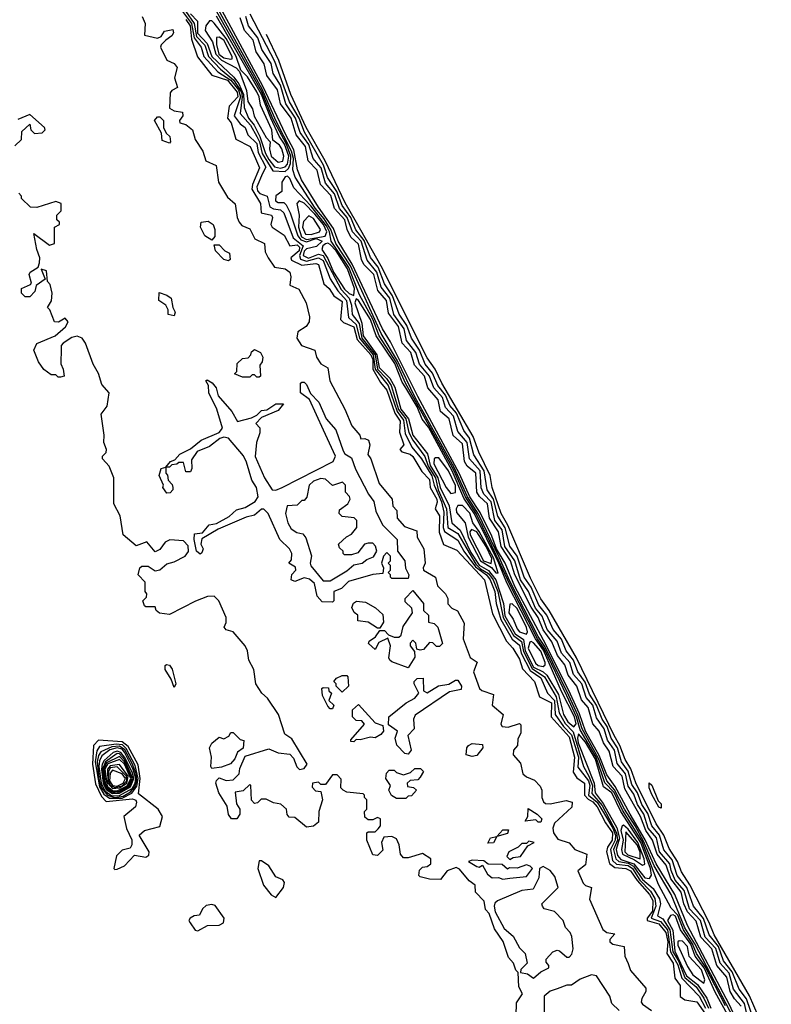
# Model space of a CAD drawing. Extents: x 2889633 to 3052318, y 540750 to 918690.
# Tile 600 of 656: x 2991702 to 2994880, y 829521 to 833681. Entities that reach past the tile are written whole.
import ezdxf

# ---------------------------------------------------------------- set-up
doc = ezdxf.new("R2010")
doc.units = 0

msp = doc.modelspace()

# ---------------------------------------------------------------- linework, layer by layer
at = {"layer": '0CON02XD'}
for points in [[(2992220, 833695), (2992232.5, 833665), (2992230, 833615), (2992285, 833602.5), (2992300, 833610), (2992315, 833632.5), (2992350, 833640), (2992352.5, 833625), (2992345, 833612.5), (2992320, 833595), (2992300, 833575), (2992297.5, 833565), (2992325, 833510), (2992356.1, 833496.1), (2992368.8, 833478.8), (2992357.5, 833435), (2992370, 833395), (2992345, 833382.5), (2992338.3, 833371.7), (2992335, 833307.5), (2992355, 833296.2), (2992390, 833290), (2992392.5, 833275), (2992377.5, 833255), (2992380, 833245), (2992405, 833237.5), (2992432.5, 833215), (2992443.8, 833175), (2992476.2, 833125), (2992490, 833085), (2992532.5, 833065), (2992542.5, 832995), (2992580.7, 832930.7), (2992613.6, 832903.6), (2992621.2, 832845), (2992630, 832825), (2992640.8, 832810.8), (2992675, 832797.5), (2992696.7, 832755), (2992737.5, 832735), (2992740.7, 832700.7), (2992752.5, 832675), (2992780, 832635), (2992825, 832628), (2992843.8, 832615), (2992848.8, 832595), (2992845, 832560), (2992883, 832543), (2992913.3, 832485), (2992927.5, 832425), (2992926.7, 832405), (2992913.3, 832385), (2992877.7, 832362.3), (2992873.8, 832335), (2992893.9, 832303.9), (2992950, 832285), (2992956.7, 832255), (2992975, 832227.5), (2993005, 832210), (2993013.3, 832155), (2993076.7, 832035), (2993106.2, 831965), (2993140, 831925), (2993145, 831910), (2993161.7, 831911.7), (2993177.5, 831905), (2993183.3, 831885), (2993173.8, 831843.8), (2993186.2, 831825), (2993221.7, 831721.7), (2993277.5, 831655), (2993280, 831625), (2993297, 831607), (2993297.5, 831575), (2993329.5, 831539.5), (2993381.7, 831521.7), (2993382.5, 831495), (2993410.8, 831445), (2993416.7, 831385), (2993407.5, 831365), (2993410, 831355), (2993460, 831325), (2993469.3, 831289.3), (2993502.5, 831255), (2993512.5, 831235), (2993513, 831213), (2993530, 831195), (2993553, 831183), (2993581.7, 831131.7), (2993577.5, 831065), (2993606.4, 830986.4), (2993637, 830967), (2993621.2, 830925), (2993646.7, 830855), (2993656.1, 830846.1), (2993705, 830830), (2993700, 830785), (2993746.7, 830745), (2993736.7, 830705), (2993742.5, 830695), (2993767.7, 830692.3), (2993815, 830707.5), (2993821.7, 830701.7), (2993821.7, 830668.3), (2993808.3, 830641.7), (2993806.7, 830615), (2993790, 830595), (2993788.8, 830575), (2993819.5, 830539.5), (2993830, 830495), (2993845, 830482), (2993878.3, 830468.3), (2993903, 830443), (2993910, 830425), (2993910, 830395), (2993916.4, 830376.4), (2993925, 830370), (2993945, 830368), (2994012.5, 830382.5), (2994037.5, 830375), (2994036.4, 830353.6), (2993963.6, 830286.4), (2993956.5, 830265), (2993959.5, 830245), (2993978, 830218), (2994025, 830202.5), (2994050, 830175), (2994100, 830155), (2994095, 830110), (2994062.5, 830085), (2994085, 830032.5), (2994095, 830022.5), (2994120, 830015), (2994111.4, 829965), (2994167.6, 829837.6), (2994185, 829823.8), (2994218.3, 829818.3), (2994197.5, 829795), (2994197.5, 829785), (2994210, 829775), (2994257.5, 829765), (2994260, 829725), (2994275, 829693.3), (2994284.3, 829664.3), (2994349.5, 829589.5), (2994350, 829575), (2994332, 829545), (2994330.3, 829530.3), (2994335, 829521.2), (2994373.3, 829495)], [(2992390, 833715), (2992428.8, 833665), (2992440, 833605), (2992468.9, 833565), (2992480.6, 833525), (2992540.3, 833460.3), (2992595.4, 833425.4), (2992626.8, 833385), (2992635.2, 833355), (2992609.2, 833275), (2992635, 833241.2), (2992656, 833225), (2992666.2, 833195), (2992705, 833158), (2992710.6, 833120.6), (2992742.7, 833057.3), (2992729.1, 833030.9), (2992704.5, 832975), (2992707.5, 832957.5), (2992716.9, 832946.9), (2992748.8, 832935), (2992760, 832890), (2992775, 832881.4), (2992805, 832877.1), (2992819.4, 832865), (2992858.9, 832758.9), (2992900.5, 832725), (2992885.4, 832685), (2992889.3, 832669.3), (2992915, 832661.1), (2992965, 832674.5), (2992985, 832662.9), (2993015.5, 832585.5), (2993046.7, 832535), (2993084.5, 832495), (2993092.3, 832422.3), (2993125, 832393.3), (2993138.9, 832335), (2993196.8, 832265), (2993205.7, 832205), (2993260, 832135), (2993297.9, 832025), (2993325, 831989.2), (2993332.5, 831932.5), (2993360, 831875), (2993401.1, 831825), (2993445, 831753.1), (2993454, 831714), (2993486.2, 831643.8), (2993495, 831600), (2993492.9, 831535), (2993497.9, 831517.9), (2993555, 831482), (2993580, 831435), (2993629.2, 831369.2), (2993675.5, 831335), (2993690.9, 831315), (2993710.5, 831265), (2993716.4, 831215), (2993736.8, 831146.8), (2993784, 831064), (2993815, 831038), (2993822.7, 831005), (2993861, 830931), (2993905, 830900.8), (2993934.2, 830835), (2993963.8, 830805), (2993966.5, 830745), (2994001.2, 830695), (2994035, 830660), (2994065.3, 830565), (2994062.5, 830522.5), (2994107.5, 830465), (2994112.5, 830445), (2994107.3, 830405), (2994143.3, 830375), (2994174.2, 830325), (2994209.7, 830265), (2994220.7, 830235), (2994220.3, 830215), (2994200.4, 830175), (2994208.5, 830128.5), (2994225, 830113.1), (2994275, 830106.9), (2994292.7, 830095), (2994324.7, 830045), (2994368.8, 829998.8), (2994387.8, 829967.8), (2994392.1, 829935), (2994372.2, 829885), (2994411.1, 829871.1), (2994440.8, 829835), (2994453.3, 829743.3), (2994485, 829687.1), (2994501.7, 829631.7), (2994575, 829555.6), (2994601.1, 829505)], [(2992405, 833682.3), (2992422.9, 833655), (2992428.7, 833598.7), (2992453.6, 833523.6), (2992515, 833446.2), (2992580.5, 833425), (2992621.8, 833375), (2992624.5, 833355), (2992588, 833315), (2992581.4, 833265), (2992596, 833245), (2992616.7, 833176.7), (2992676.7, 833145), (2992698.8, 833095), (2992715.7, 833055), (2992686.7, 832985), (2992684.4, 832965), (2992720, 832905), (2992723.3, 832865), (2992766.7, 832855), (2992771.2, 832845), (2992764.2, 832815), (2992769.2, 832805), (2992820.9, 832770.9), (2992845, 832726), (2992875, 832729.1), (2992885, 832720), (2992883.3, 832705), (2992848.6, 832675), (2992851.4, 832665), (2992895, 832644.3), (2992955, 832651.2), (2992965, 832646.7), (2992988.8, 832565), (2993011.2, 832545), (2993030, 832515), (2993065, 832490), (2993058.8, 832415), (2993071.7, 832401.7), (2993115, 832382.9), (2993129.7, 832329.7), (2993187.2, 832265), (2993194.7, 832245), (2993194.8, 832204.8), (2993227.6, 832147.6), (2993255, 832115.8), (2993288.1, 832018.1), (2993310.6, 831985), (2993307.9, 831937.9), (2993326, 831885), (2993310, 831865), (2993317.5, 831855), (2993353.3, 831845), (2993364, 831835), (2993402.7, 831772.7), (2993435, 831738.8), (2993437.8, 831705), (2993465.5, 831655), (2993467.8, 831642.2), (2993458.8, 831615), (2993476.7, 831585), (2993476.4, 831516.4), (2993494.1, 831464.1), (2993550.3, 831440.3), (2993667.5, 831315), (2993701.2, 831171.2), (2993760, 831055), (2993786.7, 831025), (2993815, 830978.8), (2993827.7, 830937.7), (2993878.8, 830885), (2993899.5, 830819.5), (2993951.1, 830795), (2993949.4, 830735), (2994025, 830650.8), (2994048.5, 830565), (2994042, 830502), (2994058.3, 830478.3), (2994090, 830455), (2994089.6, 830405), (2994105, 830387.3), (2994125, 830377.1), (2994144.4, 830355), (2994178.3, 830288.3), (2994208.1, 830245), (2994207.5, 830215), (2994187.3, 830185), (2994183.5, 830165), (2994195.4, 830115.4), (2994218.3, 830098.3), (2994265, 830095.4), (2994285, 830085.4), (2994313.4, 830043.4), (2994365, 829985.5), (2994379.3, 829959.3), (2994378, 829915), (2994354.8, 829885.2), (2994355.4, 829875.4), (2994405, 829861.2), (2994434.6, 829825), (2994442.2, 829785), (2994438.6, 829735), (2994465.5, 829695), (2994472, 829632), (2994495, 829600), (2994494.1, 829554.1), (2994515, 829540), (2994565, 829531.2), (2994618.5, 829455)], [(2992405.3, 833715), (2992439.4, 833665), (2992449.6, 833609.6), (2992485, 833572.9), (2992500.9, 833525), (2992551.4, 833471.4), (2992606.3, 833426.3), (2992639.5, 833375), (2992642.9, 833355), (2992634.4, 833285), (2992678.2, 833235), (2992705, 833186.9), (2992716.4, 833165), (2992727.5, 833115), (2992772.7, 833042.7), (2992825, 833040)], [(2992425, 833705.7), (2992454.3, 833675), (2992454.1, 833624.1), (2992495, 833580.5), (2992515.3, 833525), (2992607.6, 833437.6), (2992629.4, 833409.4), (2992649.2, 833365), (2992650.7, 833310.7), (2992670, 833265), (2992693.3, 833235), (2992717.7, 833187.7), (2992740.9, 833115), (2992755, 833090.8), (2992780, 833060), (2992805, 833054.1)], [(2992825, 833040), (2992838.3, 833051.7), (2992847.2, 833072.8), (2992848.9, 833105), (2992828.3, 833158.3), (2992772.7, 833262.7), (2992726.3, 833376.3), (2992535, 833716.4)], [(2992805, 833054.1), (2992825, 833058.9), (2992835, 833070), (2992839.5, 833105), (2992821.3, 833155), (2992798.9, 833188.9), (2992764.3, 833264.3), (2992725.1, 833365.1), (2992535, 833695.6)], [(2994738.6, 829428.6), (2994556.5, 829776.5), (2994515, 829844.4), (2994456.2, 829985), (2994385, 830105.6), (2994340.3, 830210.3), (2994304.9, 830274.9), (2994258.6, 830345), (2994217.1, 830427.1), (2994184.7, 830465), (2994149.5, 830559.5), (2994080, 830685), (2994061.9, 830741.9), (2994023.5, 830825), (2993922.2, 831032.2), (2993895, 831074.6), (2993775, 831308.8), (2993730.1, 831410.1), (2993642, 831592), (2993595, 831665.5), (2993538.8, 831788.8), (2993374.8, 832085), (2993300.1, 832240.1), (2993230.7, 832355), (2993100.4, 832640.4), (2993038.7, 832735), (2993018.2, 832795), (2992989.2, 832839.2), (2992952.2, 832885), (2992867.5, 833015), (2992857.1, 833047.1), (2992860, 833095), (2992852.1, 833125), (2992785, 833254.5), (2992727.7, 833387.7), (2992542.9, 833722.9)], [(2994788.2, 829335), (2994701.8, 829521.8), (2994525, 829854.2), (2994472.3, 829985), (2994392.7, 830115), (2994346.4, 830216.4), (2994283.3, 830325), (2994220.5, 830440.5), (2994185, 830490), (2994152.5, 830572.5), (2994094.3, 830675), (2994068.6, 830748.6), (2994030.7, 830830.7), (2993928.1, 831038.1), (2993795, 831286.4), (2993754.1, 831384.1), (2993718.6, 831445), (2993698.7, 831498.7), (2993648.8, 831598.8), (2993605, 831664.5), (2993561.9, 831761.9), (2993385, 832088.6), (2993270.5, 832320.5), (2993235.5, 832375), (2993107.9, 832647.9), (2993048.5, 832745), (2993029.4, 832799.4), (2992965, 832888.6), (2992893.3, 833005), (2992876.4, 833046.4), (2992861.7, 833131.7), (2992827.7, 833195), (2992730.1, 833400.1), (2992559, 833719)], [(2994753, 829513), (2994724, 829544), (2994705.5, 829575), (2994692.2, 829635), (2994649.5, 829685), (2994628.5, 829755), (2994582.7, 829805), (2994562, 829872), (2994525, 829911.9), (2994510.3, 829945), (2994498.8, 829995), (2994455, 830051.1), (2994435, 830108.6), (2994396.8, 830155), (2994378.2, 830215), (2994349.6, 830255), (2994326.4, 830315), (2994260.8, 830430.8), (2994248.9, 830485), (2994211.9, 830525), (2994195, 830590), (2994170, 830625), (2994152, 830675), (2994125.7, 830705.7), (2994105.8, 830775), (2994077.2, 830807.2), (2994058, 830865), (2994021.7, 830911.7), (2994007.1, 830955), (2993975.6, 830995), (2993952.6, 831052.6), (2993915, 831102.9), (2993894.5, 831155), (2993865, 831199.4), (2993795.4, 831335), (2993777.3, 831395), (2993737.5, 831455), (2993727.3, 831517.3), (2993687.9, 831575), (2993680.6, 831635), (2993646.2, 831666.2), (2993635.6, 831685), (2993630.8, 831765), (2993594.5, 831794.5), (2993582.5, 831815), (2993575, 831888.8), (2993534.4, 831924.4), (2993517.5, 831995), (2993482, 832025), (2993471.4, 832075), (2993427.5, 832125), (2993414.4, 832175), (2993371.9, 832221.9), (2993355.6, 832275), (2993320, 832315), (2993303.3, 832385), (2993261.7, 832441.7), (2993253.3, 832495), (2993216.2, 832536.2), (2993199.5, 832605), (2993157.3, 832647.3), (2993147.4, 832667.4), (2993135, 832732), (2993102.5, 832762.5), (2993087.3, 832795), (2993076.4, 832835), (2993032.8, 832882.8), (2993017.9, 832937.9), (2992974.5, 832984.5), (2992960.6, 833045), (2992922.5, 833085), (2992910, 833145), (2992870.6, 833195), (2992849.4, 833265), (2992804.4, 833325), (2992792.5, 833385), (2992747.5, 833445), (2992735.8, 833495), (2992701.4, 833545), (2992689.4, 833595), (2992652.5, 833635), (2992635, 833688.8)], [(2994786.3, 829436.3), (2994766.4, 829525), (2994720, 829585), (2994701.9, 829651.9), (2994663.5, 829695), (2994645, 829756.9), (2994600.9, 829805), (2994580, 829875), (2994533.6, 829925), (2994511.8, 830001.8), (2994473.1, 830045), (2994456.7, 830086.7), (2994450.5, 830115), (2994407.3, 830165), (2994393.9, 830223.9), (2994359.6, 830265), (2994340.5, 830325), (2994313.6, 830365), (2994298.5, 830408.5), (2994275, 830442), (2994263.6, 830495), (2994228.3, 830538.3), (2994217.3, 830595), (2994187.5, 830637.5), (2994173.5, 830685), (2994141.2, 830731.2), (2994125, 830784.2), (2994096.9, 830816.9), (2994079.5, 830875), (2994043.3, 830915), (2994027.8, 830965), (2993993.1, 831005), (2993974.4, 831055), (2993932.5, 831105), (2993910.8, 831160.8), (2993883.6, 831195), (2993853.5, 831265), (2993819.1, 831315), (2993795.5, 831395), (2993752.9, 831455), (2993742.1, 831525), (2993710.5, 831565), (2993695, 831644), (2993665, 831675.8), (2993653, 831703), (2993649.1, 831775), (2993604.4, 831825), (2993593.5, 831895), (2993555, 831941.2), (2993536.5, 832006.5), (2993503.1, 832043.1), (2993489.5, 832085), (2993453.1, 832125), (2993435.5, 832175), (2993392.2, 832225), (2993377.5, 832275), (2993337.8, 832325), (2993327.3, 832375), (2993284.5, 832435), (2993267.7, 832505), (2993231.2, 832551.2), (2993212.9, 832615), (2993171.1, 832665), (2993145.4, 832745), (2993109.1, 832785), (2993087.5, 832845), (2993054, 832884), (2993032.9, 832945), (2992995, 832990), (2992976.2, 833055), (2992957.3, 833077.3), (2992943.3, 833095), (2992924.1, 833154.1), (2992887.5, 833205), (2992868.5, 833265), (2992827.5, 833325), (2992805, 833404), (2992773.7, 833453.7), (2992765, 833496.2), (2992725.6, 833555), (2992709.4, 833605), (2992670, 833655), (2992658.1, 833695)], [(2994808.6, 829445), (2994774.7, 829544.7), (2994744.4, 829585), (2994715, 829658.6), (2994678.5, 829705), (2994656.2, 829765), (2994616.7, 829815), (2994593, 829883), (2994551.4, 829935), (2994522.7, 830015), (2994481.9, 830065), (2994461.2, 830131.2), (2994425, 830173.8), (2994407.3, 830235), (2994374.4, 830275), (2994357.6, 830327.6), (2994332.7, 830365), (2994314.5, 830415), (2994290.2, 830450.2), (2994275, 830505.8), (2994246, 830546), (2994229.2, 830605), (2994202.7, 830645), (2994185.4, 830695), (2994164.5, 830725), (2994141.5, 830785), (2994111.3, 830831.3), (2994092.6, 830882.6), (2994061.5, 830925), (2994043.5, 830975), (2994013.1, 831015), (2993993.1, 831063.1), (2993957.1, 831105), (2993931.1, 831165), (2993897.6, 831207.6), (2993865, 831284), (2993835.4, 831325.4), (2993805.5, 831415), (2993775, 831456.7), (2993754.1, 831534.1), (2993723.1, 831583.1), (2993705.4, 831655), (2993678.1, 831695), (2993666.2, 831775), (2993622.8, 831842.8), (2993603.4, 831913.4), (2993580.6, 831945), (2993548.4, 832018.4), (2993521.3, 832051.3), (2993502.7, 832095), (2993470.6, 832135), (2993447.9, 832187.9), (2993417.1, 832225), (2993392.5, 832285), (2993358.1, 832335), (2993338.9, 832388.9), (2993306.2, 832436.2), (2993278.2, 832515), (2993244.7, 832564.7), (2993217.7, 832635), (2993186, 832676), (2993158.3, 832748.3), (2993123, 832793), (2993101.8, 832845), (2993065.9, 832895.9), (2993043.8, 832955), (2993004, 833014), (2992986.8, 833066.8), (2992905.9, 833205.9), (2992883.2, 833265), (2992843.4, 833333.4), (2992781.5, 833505), (2992676.2, 833703.8)], [(2992795, 833078.5), (2992815, 833083.3), (2992818.6, 833105), (2992810.8, 833135), (2992801.4, 833151.4), (2992772, 833172), (2992768.8, 833215), (2992720.3, 833320.3), (2992715.2, 833355), (2992705, 833376.9), (2992665, 833439.1), (2992637.7, 833467.7), (2992617.8, 833525), (2992575, 833601.2), (2992525, 833665.7), (2992515, 833675.6), (2992505, 833675.6), (2992488.9, 833655), (2992487.1, 833635), (2992516.9, 833586.9), (2992531.9, 833535), (2992555, 833509.7), (2992618.1, 833478.1), (2992632.3, 833462.3), (2992661.2, 833381.2), (2992666.5, 833335), (2992687.3, 833305), (2992693.2, 833273.2), (2992745, 833183.1), (2992761.2, 833165), (2992758.7, 833135), (2992766.2, 833105), (2992795, 833078.5)], [(2992595, 833514.2), (2992600, 833515), (2992600, 833525), (2992565, 833594.2), (2992545, 833607.1), (2992535, 833606.2), (2992533.8, 833576.2), (2992544.7, 833535), (2992565, 833519.6), (2992595, 833514.2)], [(2994880, 829345), (2994787.2, 829557.2), (2994638.5, 829815), (2994617.2, 829867.2), (2994535.3, 830025.3), (2994500, 830080), (2994483.6, 830125), (2994448.6, 830178.6), (2994425.5, 830235), (2994393.1, 830283.1), (2994306.9, 830456.9), (2994285.8, 830515.8), (2994261.5, 830555), (2994240, 830615), (2994215, 830656), (2994056.4, 830985), (2993940.5, 831185), (2993905, 831234), (2993861.3, 831321.3), (2993765.4, 831545), (2993738.2, 831595), (2993700, 831705), (2993691.5, 831755), (2993643.8, 831853.8), (2993620.2, 831920.2), (2993486.5, 832145), (2993458.2, 832205), (2993425, 832252), (2993230, 832640), (2993125.8, 832824.2), (2993077.9, 832907.9), (2992994.1, 833084.1), (2992913.8, 833225), (2992849.1, 833365), (2992798.5, 833508.5), (2992745.7, 833617.9)], [(2991681.7, 833148.3), (2991710, 833175), (2991711.7, 833208.3), (2991745, 833240), (2991750, 833215), (2991765, 833200), (2991797, 833203), (2991810, 833215), (2991807.5, 833225), (2991745, 833280), (2991695, 833260)], [(2992335, 833160), (2992305, 833170), (2992301.7, 833201.7), (2992272.5, 833255), (2992285, 833270), (2992295, 833270), (2992310, 833255), (2992310, 833225), (2992321.7, 833201.7), (2992337, 833187), (2992340, 833165), (2992335, 833160)], [(2994686.5, 829515), (2994600, 829680), (2994563.2, 829735), (2994547.1, 829777.1), (2994508.9, 829835), (2994485, 829897.8), (2994457.1, 829927.1), (2994402.5, 830027.5), (2994331.9, 830211.9), (2994250.8, 830340.8), (2994215, 830415.4), (2994176.1, 830456.1), (2994139.3, 830565), (2994071.2, 830681.2), (2994056.7, 830735), (2994015, 830824.5), (2993920.8, 831020.8), (2993891.5, 831065), (2993774.4, 831294.4), (2993689.1, 831479.1), (2993632.1, 831595), (2993586.5, 831665), (2993537.1, 831777.1), (2993332.9, 832145), (2993294, 832234), (2993222.8, 832345), (2993195.5, 832415.5), (2993138.7, 832518.7), (2993094.3, 832634.3), (2993019.6, 832745), (2993011.6, 832785), (2992999.7, 832810.3), (2992932.7, 832895), (2992861.2, 832971.2), (2992845, 833010), (2992835, 833020), (2992825, 833017.5), (2992811.2, 832995), (2992810, 832955), (2992785, 832937.5), (2992783.8, 832915), (2992795, 832908.8), (2992818.8, 832908.8), (2992829.2, 832899.2), (2992846.2, 832865), (2992878.2, 832768.2), (2992890.6, 832750.6), (2992915, 832742.5), (2992955.9, 832755.9), (2992980.6, 832745), (2992957.5, 832722.5), (2992915, 832713.2), (2992905, 832702.9), (2992901.5, 832685), (2992923.6, 832673.6), (2992965, 832690), (2992985, 832684.5), (2993061.2, 832541.2), (2993094.7, 832504.7), (2993104.6, 832475), (2993108.1, 832435), (2993136.9, 832396.9), (2993149.2, 832335), (2993204.8, 832265), (2993215.3, 832205), (2993253.2, 832165), (2993272.4, 832135), (2993304.5, 832034.5), (2993334.2, 831995), (2993347.1, 831937.1), (2993363.8, 831903.8), (2993415.3, 831835.3), (2993428.9, 831795), (2993460.8, 831745), (2993470.9, 831695), (2993507.3, 831615), (2993512.2, 831535), (2993555, 831510.6), (2993630.9, 831380.9), (2993651.2, 831361.2), (2993685, 831341.8), (2993704.7, 831315), (2993724.1, 831265), (2993745.9, 831155.9), (2993789.6, 831079.6), (2993824.1, 831054.1), (2993831.6, 831011.6), (2993869.3, 830939.3), (2993921.5, 830905), (2993969.9, 830819.9), (2993982.4, 830752.4), (2994007.8, 830707.8), (2994042.7, 830672.7), (2994085.3, 830525.3), (2994108.4, 830485), (2994123.7, 830445), (2994121.2, 830411.2), (2994165, 830360.4), (2994225.6, 830245.6), (2994229.8, 830215), (2994212.9, 830175), (2994222.3, 830135), (2994235, 830124.6), (2994275, 830117.5), (2994297.5, 830105), (2994335, 830048.8), (2994380.9, 830010.9), (2994407, 829967), (2994411.4, 829945), (2994398.8, 829895), (2994421.7, 829881.7), (2994451.6, 829835), (2994463.2, 829743.2), (2994486.9, 829705), (2994514, 829634), (2994562.9, 829595), (2994595, 829547.5), (2994614.1, 829505)], [(2993801.7, 829471.7), (2993803, 829527), (2993827.5, 829565), (2993812.5, 829595), (2993810, 829655), (2993800, 829665), (2993790, 829695), (2993769.3, 829719.3), (2993745.9, 829785.9), (2993709.3, 829839.3), (2993686.7, 829905), (2993672, 829922), (2993666.1, 829956.1), (2993630, 829995), (2993627.5, 830025), (2993602.3, 830042.3), (2993561.7, 830091.7), (2993548.3, 830098.3), (2993510, 830085), (2993481.7, 830048.3), (2993435, 830050), (2993395, 830060), (2993390, 830065), (2993393, 830087), (2993405, 830100), (2993425, 830102.5), (2993440, 830115), (2993440, 830135), (2993405, 830157.5), (2993345, 830140), (2993325, 830140), (2993312.5, 830155), (2993306.7, 830195), (2993295, 830220), (2993275, 830230), (2993242.5, 830227.5), (2993232.5, 830205), (2993238.3, 830171.7), (2993215, 830150), (2993195, 830152.5), (2993170, 830215), (2993170, 830245), (2993175, 830250), (2993205, 830250), (2993218.3, 830261.7), (2993227.5, 830275), (2993227.5, 830305), (2993215, 830310), (2993195, 830300), (2993175, 830300), (2993161.7, 830311.7), (2993160, 830335), (2993170, 830345), (2993170, 830385), (2993160, 830395), (2993160, 830405), (2993155, 830410), (2993085, 830417.5), (2993070, 830425), (2993060, 830435), (2993061.7, 830471.7), (2993045, 830490), (2993025, 830490), (2992995, 830450), (2992975, 830450), (2992965, 830460), (2992940, 830455), (2992938.3, 830438.3), (2992953, 830423), (2992975, 830420), (2992982.5, 830385), (2992966.7, 830335), (2992965, 830290), (2992945, 830273.8), (2992915, 830270), (2992865, 830310), (2992841.7, 830311.7), (2992833, 830323), (2992830, 830345), (2992807, 830367), (2992775, 830372.5), (2992745, 830387.5), (2992723, 830387), (2992708.3, 830371.7), (2992695, 830370), (2992683, 830383), (2992680, 830445), (2992675, 830450), (2992647, 830423), (2992613, 830417), (2992618.3, 830368.3), (2992632.5, 830345), (2992632.5, 830325), (2992620, 830305), (2992597.5, 830305), (2992585, 830323.3), (2992578.8, 830358.8), (2992544.5, 830414.5), (2992532, 830455), (2992533.9, 830466.1), (2992545, 830477.5), (2992575, 830466.7), (2992605, 830470), (2992630, 830495), (2992633, 830517), (2992655, 830570), (2992755, 830600), (2992795, 830583.3), (2992845, 830577.5), (2992860.5, 830560.5), (2992874, 830524), (2992885, 830512.5), (2992905, 830517.5), (2992917.5, 830535), (2992853, 830643), (2992823, 830663), (2992796.2, 830745), (2992750, 830815), (2992726.1, 830836.1), (2992700, 830875), (2992692, 830935), (2992671.2, 830975), (2992666, 831015), (2992656, 831035), (2992605, 831094), (2992575, 831103.3), (2992566.7, 831115), (2992575.7, 831134.3), (2992575.8, 831155), (2992544.2, 831225), (2992525, 831246), (2992495.9, 831244.1), (2992446.2, 831223.8), (2992335, 831167.5), (2992293, 831173), (2992280, 831185), (2992275, 831200), (2992235, 831200), (2992230, 831205), (2992222.5, 831225), (2992238.3, 831241.7), (2992240, 831255), (2992232.5, 831265), (2992232.5, 831305), (2992203.3, 831335), (2992210, 831365), (2992218.3, 831371.7), (2992245, 831372.5), (2992275, 831352.5), (2992295, 831356.7), (2992325, 831382.5), (2992355, 831390), (2992402.5, 831415), (2992415.7, 831434.3), (2992415, 831457.5), (2992395, 831478.8), (2992337, 831483), (2992317, 831473), (2992295, 831442.5), (2992275, 831432.5), (2992240, 831475), (2992195, 831457.5), (2992140, 831505), (2992127.5, 831585), (2992100, 831635), (2992100, 831745), (2992080, 831795), (2992052.5, 831825), (2992053, 831837), (2992068.3, 831851.7), (2992070, 831865), (2992057.5, 831895), (2992060, 831925), (2992047.5, 832015), (2992071.7, 832048.3), (2992080, 832105), (2992049.3, 832139.3), (2992035.9, 832185.9), (2992013.3, 832225), (2991980, 832315), (2991965.8, 832335.8), (2991945, 832344.3), (2991922.1, 832337.9), (2991886, 832315), (2991878, 832305), (2991877.7, 832292.3), (2991876.4, 832226.4), (2991886.7, 832205), (2991890, 832175), (2991875, 832170), (2991865, 832170), (2991855, 832180), (2991835, 832180), (2991805, 832202.5), (2991781.2, 832235), (2991762, 832285), (2991775, 832312.5), (2991852.5, 832345), (2991896.4, 832383.6), (2991907.5, 832405), (2991895, 832420), (2991867, 832403), (2991850, 832405), (2991830, 832455), (2991820, 832465), (2991837, 832493), (2991840, 832525), (2991831.7, 832561.7), (2991820, 832575), (2991815, 832620), (2991792.5, 832627.5), (2991810, 832585), (2991771.7, 832558.3), (2991767, 832533), (2991745, 832510), (2991725, 832510), (2991710, 832525), (2991710, 832545), (2991748.3, 832561.7), (2991751.7, 832568.3), (2991742.5, 832605), (2991746.7, 832615), (2991780, 832635), (2991786.7, 832653.3), (2991788, 832675), (2991775, 832710), (2991762.5, 832777.5), (2991828.3, 832728.3), (2991850, 832735), (2991850, 832805), (2991870, 832815), (2991870, 832825), (2991860, 832835), (2991860, 832855), (2991877, 832873), (2991877.5, 832905), (2991855, 832913.3), (2991775, 832887.5), (2991748.3, 832888.3), (2991710, 832925), (2991710, 832935), (2991698.3, 832948.3)], [(2992915, 832752.5), (2992993.3, 832766.7), (2993000.6, 832785), (2992987.1, 832815), (2992950, 832860), (2992905, 832905.6), (2992884.2, 832915.8), (2992874, 832905), (2992884.3, 832855), (2992880.8, 832805), (2992894, 832764), (2992915, 832752.5)], [(2992935, 832772.8), (2992970, 832785), (2992974.5, 832795), (2992945, 832840.4), (2992925, 832851.8), (2992901.8, 832828.2), (2992897.3, 832805), (2992910.4, 832775), (2992935, 832772.8)], [(2992515, 832750), (2992485, 832767.5), (2992466.7, 832805), (2992470, 832825), (2992499.3, 832829.3), (2992520, 832815), (2992527.5, 832795), (2992527.5, 832765), (2992515, 832750)], [(2992585, 832662.5), (2992565, 832667.5), (2992530, 832705), (2992525, 832730), (2992545, 832730), (2992570, 832705), (2992590, 832695), (2992591.7, 832668.3), (2992585, 832662.5)], [(2993115, 832516.2), (2993118, 832545), (2993088.7, 832628.7), (2993040, 832705), (2993015, 832731.5), (2993005, 832736.7), (2992995, 832733.6), (2992984.5, 832725), (2992979.4, 832709.4), (2993005, 832671.5), (2993029, 832615), (2993075, 832542.1), (2993095, 832523.6), (2993115, 832516.2)], [(2992355, 832430), (2992330, 832435), (2992330, 832455), (2992320, 832475), (2992290, 832495), (2992291.7, 832528.3), (2992325, 832517.5), (2992342.5, 832505), (2992350, 832465), (2992360, 832445), (2992355, 832430)], [(2994045, 830693.3), (2994054.6, 830705.4), (2994048.3, 830735), (2993992.9, 830842.9), (2993916.6, 831016.6), (2993883, 831065), (2993762.4, 831302.4), (2993728, 831385), (2993625, 831593.8), (2993579.9, 831659.9), (2993531, 831775), (2993430, 831960), (2993403.7, 831993.7), (2993382.7, 832045), (2993335.5, 832125.5), (2993319.9, 832149.9), (2993288.4, 832228.4), (2993210, 832345), (2993185.8, 832415), (2993135, 832494.2), (2993125, 832501.2), (2993118.9, 832485), (2993148.5, 832398.5), (2993154.8, 832345), (2993212.8, 832265), (2993221.6, 832211.6), (2993266.5, 832166.5), (2993288.8, 832128.8), (2993314.2, 832035), (2993345.9, 831995), (2993364.2, 831925), (2993426.3, 831846.3), (2993437.8, 831797.8), (2993470, 831745), (2993479.7, 831705), (2993517.5, 831627.5), (2993529.4, 831555), (2993565, 831524.4), (2993610.3, 831430.3), (2993645, 831376.4), (2993685, 831354.1), (2993715.9, 831315), (2993747.1, 831215), (2993752.9, 831162.9), (2993796.9, 831086.9), (2993831.6, 831061.6), (2993838.8, 831015), (2993875, 830946), (2993915.6, 830925.6), (2993931, 830911), (2993980.6, 830830.6), (2994001.5, 830745), (2994019.5, 830715), (2994045, 830693.3)], [(2992715, 832170), (2992705, 832170), (2992695, 832180), (2992685, 832180), (2992675, 832170), (2992645, 832170), (2992610, 832185), (2992620, 832195), (2992621.7, 832228.3), (2992645, 832250), (2992668.3, 832251.7), (2992680, 832265), (2992681.7, 832278.3), (2992695, 832287.5), (2992720, 832275), (2992730, 832255), (2992727.5, 832235), (2992718.3, 832221.7), (2992720, 832175), (2992715, 832170)], [(2993025, 831220), (2992981.7, 831221.7), (2992960, 831245), (2992948.3, 831298.3), (2992927, 831317), (2992905, 831322.5), (2992865, 831307.5), (2992850, 831315), (2992853, 831337), (2992870, 831355), (2992868.3, 831368.3), (2992840, 831385), (2992851.7, 831398.3), (2992852.5, 831425), (2992842.5, 831445), (2992802.5, 831485), (2992752.5, 831595), (2992735, 831613.3), (2992725, 831613.3), (2992695, 831587.5), (2992660.5, 831579.5), (2992542, 831528), (2992473, 831487), (2992467.5, 831465), (2992477.5, 831445), (2992471.7, 831428.3), (2992465, 831422.5), (2992450, 831435), (2992440, 831485), (2992441.7, 831508.3), (2992475, 831512.5), (2992503.3, 831546.7), (2992535, 831552.5), (2992587.5, 831582.5), (2992619.3, 831610.7), (2992655, 831620), (2992697.5, 831645), (2992710, 831665), (2992703.3, 831705), (2992683.3, 831735), (2992661.7, 831811.7), (2992648.3, 831838.3), (2992585, 831913.3), (2992565, 831916.7), (2992548.8, 831911.2), (2992505, 831877.5), (2992453.3, 831856.7), (2992428.3, 831821.7), (2992430, 831785), (2992425, 831770), (2992405, 831770), (2992395, 831810), (2992375, 831810), (2992367, 831803), (2992345, 831800), (2992335, 831790), (2992320, 831790), (2992320, 831765), (2992327, 831757), (2992330, 831735), (2992347, 831717), (2992350, 831705), (2992350, 831695), (2992338.3, 831681.7), (2992325, 831680), (2992307.5, 831705), (2992310, 831715), (2992292.5, 831755), (2992300, 831785), (2992320, 831790), (2992340, 831815), (2992358.3, 831821.7), (2992380, 831845), (2992425, 831867.5), (2992470, 831905), (2992545, 831937.5), (2992560, 831955), (2992535.8, 832035.8), (2992502.5, 832105), (2992500, 832135), (2992490, 832155), (2992495, 832160), (2992516.4, 832146.4), (2992532.5, 832125), (2992541.7, 832091.7), (2992598.8, 832025), (2992623, 831983), (2992681.7, 831998.3), (2992705, 832010), (2992725, 832030), (2992747, 832033), (2992785, 832057.5), (2992818.3, 832058.3), (2992795, 832030), (2992725, 832000), (2992700, 831975), (2992717, 831957), (2992717.5, 831935), (2992703.3, 831895), (2992697.5, 831835), (2992736.7, 831745), (2992770, 831695), (2992785, 831693.8), (2992812.5, 831705), (2993027.5, 831815), (2993037, 831837), (2992986.7, 831946.7), (2992927, 832077), (2992890, 832105), (2992890, 832145), (2992895, 832150), (2992905, 832150), (2992915, 832140), (2992931.7, 832101.7), (2992967.5, 832065), (2992997.5, 831995), (2993038.3, 831948.3), (2993069.3, 831859.3), (2993076.7, 831846.7), (2993105, 831830), (2993121.7, 831781.7), (2993176.4, 831676.4), (2993200, 831645), (2993207.5, 831605), (2993236.4, 831546.4), (2993297.5, 831485), (2993300, 831435), (2993330, 831395), (2993333, 831363), (2993347.5, 831335), (2993345, 831320), (2993275, 831320), (2993270, 831325), (2993270, 831335), (2993260, 831345), (2993270, 831355), (2993270, 831375), (2993260, 831385), (2993270, 831395), (2993270, 831415), (2993255, 831430), (2993240, 831415), (2993232.5, 831385), (2993240, 831365), (2993238.3, 831341.7), (2993195, 831336.7), (2993093, 831307), (2993062.3, 831277.7), (2993030, 831265), (2993030, 831225), (2993025, 831220)], [(2993525, 831678.9), (2993545, 831682.9), (2993545, 831712.5), (2993515.6, 831775), (2993475, 831830), (2993459.6, 831830.4), (2993454.1, 831825), (2993453.8, 831805), (2993505.4, 831705), (2993525, 831678.9)], [(2993015, 831310), (2993085, 831352), (2993115, 831377.5), (2993150, 831385), (2993169.3, 831400.7), (2993198.8, 831411.2), (2993212.5, 831435), (2993207, 831457), (2993195, 831470), (2993175, 831470), (2993160, 831465), (2993131.7, 831428.3), (2993105, 831420), (2993075, 831420), (2993070, 831425), (2993070, 831435), (2993055, 831450), (2993050, 831465), (2993083.8, 831496.2), (2993105, 831507.5), (2993127.5, 831535), (2993127.5, 831565), (2993116.4, 831576.4), (2993065, 831582.5), (2993052.5, 831595), (2993055, 831610), (2993090, 831635), (2993100, 831655), (2993097, 831667), (2993080, 831685), (2993080, 831715), (2993067, 831727), (2993025, 831713.3), (2992995, 831740), (2992975, 831742), (2992945, 831731.2), (2992926.7, 831715), (2992917, 831663), (2992905, 831650), (2992895, 831650), (2992875, 831630), (2992833.6, 831626.4), (2992826.7, 831595), (2992836.2, 831555), (2992849.5, 831529.5), (2992874.1, 831514.1), (2992898.8, 831508.8), (2992911.7, 831491.7), (2992936.4, 831416.4), (2992930, 831385), (2992933.8, 831373.8), (2992985, 831310), (2993015, 831310)], [(2993725, 831342.5), (2993705, 831406.7), (2993645, 831519.2), (2993618.5, 831555), (2993605, 831595.5), (2993575, 831629.1), (2993555, 831628.1), (2993547.5, 831615), (2993549.2, 831599.2), (2993585.5, 831555.5), (2993598.8, 831495), (2993650.5, 831395), (2993696.6, 831366.6), (2993715, 831343.9), (2993725, 831342.5)], [(2993695, 831382.9), (2993698, 831405), (2993675, 831455.3), (2993635, 831517.1), (2993612.8, 831527.2), (2993605, 831516.7), (2993606.2, 831505), (2993662.7, 831395), (2993695, 831382.9)], [(2993345, 830942.5), (2993275, 830967.5), (2993267.5, 830975), (2993262.5, 830985), (2993270, 831035), (2993258.3, 831068.3), (2993220.7, 831049.3), (2993205, 831020), (2993177.5, 831045), (2993180, 831055), (2993206.4, 831073.6), (2993225, 831100), (2993245, 831100), (2993261.7, 831081.7), (2993285, 831072.5), (2993305, 831072.5), (2993315, 831080), (2993323, 831117), (2993362.5, 831175), (2993360, 831195), (2993331.7, 831221.7), (2993332.5, 831235), (2993365, 831270), (2993410, 831215), (2993410, 831185), (2993430, 831165), (2993430, 831135), (2993455, 831130), (2993470, 831115), (2993490, 831045), (2993477.5, 831032.5), (2993465, 831032.5), (2993448.3, 831048.3), (2993435, 831050), (2993409.3, 831020.7), (2993395, 831017.5), (2993381.7, 831021.7), (2993377, 831047), (2993365, 831060), (2993353, 831047), (2993352.5, 831035), (2993371.7, 831011.7), (2993373, 830987), (2993345, 830942.5)], [(2993225, 831110), (2993215, 831110), (2993175, 831136.2), (2993131.7, 831141.7), (2993132.5, 831165), (2993117, 831177), (2993107, 831197), (2993113.6, 831216.4), (2993126.4, 831223.6), (2993165, 831220), (2993206.1, 831196.1), (2993238.3, 831168.3), (2993240, 831135), (2993225, 831110)], [(2993845, 831084.4), (2993849.3, 831095), (2993845, 831112.9), (2993805, 831193.3), (2993785, 831213.1), (2993775, 831211.2), (2993770, 831175), (2993788.7, 831148.7), (2993805, 831106.7), (2993815.6, 831094.4), (2993845, 831084.4)], [(2993915, 830948.9), (2993924.4, 830955), (2993924.1, 830965), (2993905, 831013.3), (2993875, 831048.7), (2993865, 831054.5), (2993858.5, 831051.5), (2993851.9, 831025), (2993882.7, 830962.7), (2993895, 830951.9), (2993915, 830948.9)], [(2992355, 830860), (2992342.5, 830895), (2992318, 830935), (2992317.5, 830952.5), (2992323.3, 830956.7), (2992335, 830953.3), (2992347.3, 830937.3), (2992362.5, 830875), (2992355, 830860)], [(2993065, 830840), (2993040, 830865), (2993040, 830875), (2993030, 830885), (2993041.7, 830898.3), (2993065, 830910), (2993085, 830910), (2993090, 830905), (2993092.5, 830865), (2993065, 830840)], [(2993345, 830577.5), (2993330.7, 830580.7), (2993296.4, 830616.4), (2993290, 830645), (2993300, 830675), (2993261.7, 830701.7), (2993262.5, 830735), (2993335.9, 830794.1), (2993372.5, 830815), (2993390, 830835), (2993370, 830875), (2993370, 830885), (2993383, 830897), (2993408.3, 830898.3), (2993410, 830845), (2993425, 830837.5), (2993473, 830867), (2993517, 830873), (2993545, 830890), (2993555, 830890), (2993570, 830865), (2993568.3, 830851.7), (2993519.3, 830840.7), (2993375, 830742.5), (2993367.5, 830725), (2993370, 830685), (2993343.6, 830656.4), (2993356.7, 830595), (2993345, 830577.5)], [(2993025, 830770), (2993015, 830770), (2993005, 830780), (2992982.5, 830825), (2992980, 830855), (2992985, 830860), (2993008.3, 830858.3), (2993010, 830845), (2993020, 830835), (2993010, 830805), (2993030, 830785), (2993025, 830770)], [(2993115, 830630), (2993101.7, 830631.7), (2993101.7, 830638.3), (2993160, 830705), (2993148.3, 830718.3), (2993125, 830720), (2993110, 830735), (2993110, 830765), (2993135, 830787.5), (2993205, 830710), (2993238.3, 830698.3), (2993240, 830675), (2993229.3, 830660.7), (2993205, 830647.5), (2993185, 830650), (2993141.7, 830638.3), (2993125, 830640), (2993115, 830630)], [(2992515, 830517.5), (2992510, 830525), (2992513.8, 830565), (2992504.2, 830605), (2992515, 830623.8), (2992545, 830650), (2992565, 830642.5), (2992586.4, 830653.6), (2992595, 830670), (2992605, 830670), (2992635, 830640), (2992650, 830635), (2992647, 830603), (2992623.6, 830586.4), (2992612.5, 830557.5), (2992593.3, 830536.7), (2992555, 830523.3), (2992515, 830517.5)], [(2994365, 830053.1), (2994373, 830067), (2994369, 830095), (2994328.5, 830205), (2994244.2, 830335), (2994206.1, 830415), (2994170.1, 830440.1), (2994136.1, 830556.1), (2994095, 830628.9), (2994065, 830664), (2994060, 830645), (2994063, 830625), (2994130.7, 830455), (2994134.6, 830415), (2994168.8, 830368.8), (2994226.4, 830266.4), (2994237.7, 830222.3), (2994224.2, 830175), (2994229.2, 830149.2), (2994243.3, 830133.3), (2994298.9, 830115), (2994345, 830055.4), (2994365, 830053.1)], [(2992105, 830090), (2992115, 830092.5), (2992145, 830106.7), (2992188.3, 830151.7), (2992235, 830142.5), (2992248.3, 830151.7), (2992250, 830165), (2992207.5, 830235), (2992230, 830255), (2992295, 830272.5), (2992306.7, 830315), (2992287.5, 830345), (2992205, 830410), (2992211.3, 830475), (2992202.7, 830532.7), (2992160.6, 830610.6), (2992135, 830630.4), (2992035, 830636.9), (2992014.4, 830615), (2992010.8, 830535), (2992023, 830453), (2992048.3, 830398.3), (2992068, 830378), (2992178.8, 830388.8), (2992193, 830383), (2992196.7, 830375), (2992192.5, 830355), (2992142.5, 830315), (2992154.2, 830264.2), (2992176.4, 830216.4), (2992176.7, 830195), (2992170, 830180), (2992135, 830172.5), (2992111.7, 830148.3), (2992100, 830095), (2992105, 830090)], [(2992081.5, 830391.5), (2992135, 830391.6), (2992177, 830413), (2992198, 830442), (2992203.5, 830475), (2992190, 830530), (2992152.3, 830602.3), (2992136.7, 830616.7), (2992110.1, 830619.9), (2992040, 830610), (2992027.9, 830592.1), (2992021.7, 830545), (2992039.2, 830439.2), (2992058.1, 830408.1), (2992081.5, 830391.5)], [(2992105, 830394.8), (2992139.3, 830400.7), (2992171, 830419), (2992189.6, 830440.4), (2992197.4, 830465), (2992194.3, 830494.3), (2992177.8, 830537.8), (2992146.7, 830596.7), (2992125, 830611.7), (2992091.3, 830608.7), (2992045, 830587.8), (2992035, 830572), (2992030.6, 830545), (2992039, 830465), (2992048.4, 830435), (2992074.1, 830404.1), (2992105, 830394.8)], [(2992092.1, 830402.1), (2992125, 830402.5), (2992177.3, 830432.7), (2992190.1, 830455), (2992193, 830475), (2992182.5, 830512.5), (2992146, 830586), (2992135, 830599.1), (2992115, 830605.2), (2992083.2, 830596.8), (2992049.7, 830570.3), (2992040, 830550), (2992037.5, 830525), (2992046.7, 830455), (2992062.3, 830422.3), (2992092.1, 830402.1)], [(2993615, 830567.5), (2993590, 830575), (2993592.5, 830605), (2993600, 830615), (2993615, 830622.5), (2993658.3, 830618.3), (2993660, 830605), (2993635, 830572.5), (2993615, 830567.5)], [(2992095, 830411), (2992125, 830412.5), (2992170.4, 830439.6), (2992184.5, 830475), (2992178.7, 830498.7), (2992145, 830565.8), (2992130.3, 830585), (2992115, 830590.6), (2992098.2, 830585), (2992059.6, 830550.4), (2992050.6, 830535), (2992048.5, 830515), (2992055.7, 830455), (2992068.5, 830428.5), (2992095, 830411)], [(2992115, 830414.7), (2992165, 830440.1), (2992180.3, 830475), (2992145, 830555.8), (2992125, 830579.7), (2992115, 830581.2), (2992064.6, 830545.4), (2992053.1, 830515), (2992057.6, 830465), (2992068.4, 830435), (2992088.1, 830418.1), (2992115, 830414.7)], [(2992095, 830419.8), (2992125, 830421.6), (2992164, 830445), (2992176.1, 830475), (2992145.4, 830545.4), (2992125, 830568), (2992069.3, 830540.7), (2992057.7, 830515), (2992063.5, 830455), (2992073.8, 830433.8), (2992095, 830419.8)], [(2992115, 830423.2), (2992156.5, 830443.5), (2992171.8, 830475), (2992145, 830535.8), (2992125, 830554.7), (2992075, 830537.6), (2992062.3, 830515), (2992072.6, 830442.6), (2992094.3, 830424.3), (2992115, 830423.2)], [(2992095, 830433.3), (2992125, 830434.9), (2992155.9, 830455), (2992160.4, 830485), (2992125, 830534.7), (2992085, 830529.1), (2992072.9, 830515), (2992075.4, 830455), (2992095, 830433.3)], [(2992105, 830436.3), (2992135, 830444.6), (2992155.7, 830465), (2992154.3, 830485), (2992115, 830524.4), (2992085, 830520), (2992078.1, 830505), (2992076.7, 830475), (2992085, 830446.5), (2992105, 830436.3)], [(2992115, 830442.9), (2992140.5, 830455), (2992149.4, 830475), (2992135, 830494.1), (2992095, 830510.5), (2992085, 830498), (2992082, 830465), (2992095, 830444.8), (2992115, 830442.9)], [(2993335, 830390), (2993295, 830390), (2993273.6, 830403.6), (2993262.5, 830425), (2993270, 830445), (2993250, 830475), (2993253, 830497), (2993265, 830510), (2993285, 830510), (2993295, 830500), (2993325, 830490), (2993355, 830500), (2993373, 830517), (2993397, 830517), (2993410, 830505), (2993395, 830480), (2993385, 830470), (2993353, 830467), (2993340, 830455), (2993341.7, 830441.7), (2993367.5, 830437.5), (2993380, 830425), (2993358.3, 830401.7), (2993345, 830400), (2993335, 830390)], [(2994415, 830350), (2994405, 830353.3), (2994375, 830407.5), (2994363.9, 830436.1), (2994363.6, 830456.4), (2994375, 830447.5), (2994401.2, 830381.2), (2994415, 830367.5), (2994415, 830350)], [(2993905, 830290), (2993895, 830290), (2993885, 830300), (2993840, 830295), (2993850, 830315), (2993851.7, 830348.3), (2993890, 830325), (2993910, 830305), (2993905, 830290)], [(2994335, 830109.4), (2994345, 830113.3), (2994342.8, 830135), (2994315.1, 830205.1), (2994275, 830261.5), (2994255, 830277.5), (2994248.8, 830275), (2994244.3, 830255.7), (2994253.2, 830215), (2994246.6, 830175), (2994250.7, 830155), (2994302, 830132), (2994335, 830109.4)], [(2993681.7, 830201.7), (2993692.5, 830225), (2993720, 830230), (2993745, 830257.5), (2993768.3, 830258.3), (2993765, 830242.5), (2993720, 830230), (2993705, 830202.5), (2993681.7, 830201.7)], [(2994325, 830136.2), (2994325, 830163.8), (2994313, 830195), (2994265, 830250), (2994260.4, 830165), (2994272.8, 830152.8), (2994325, 830136.2)], [(2993775, 830132.5), (2993788.3, 830141.7), (2993820, 830145), (2993850, 830190), (2993877.5, 830205), (2993855, 830210), (2993845, 830200), (2993825, 830200), (2993810, 830185), (2993770, 830165), (2993762.5, 830145), (2993775, 830132.5)], [(2992785, 829972.5), (2992817.5, 830015), (2992822.5, 830035), (2992815, 830047.5), (2992785, 830060), (2992755, 830106), (2992725, 830126.7), (2992715, 830127.5), (2992708.9, 830095), (2992733.5, 830025), (2992765, 829983.8), (2992785, 829972.5)], [(2993745, 830050), (2993775, 830054), (2993845, 830061.2), (2993870, 830095), (2993860, 830105), (2993845, 830110), (2993805, 830096.7), (2993772.5, 830097.5), (2993765, 830092.5), (2993741.7, 830111.7), (2993682.5, 830112.5), (2993665, 830127.5), (2993615, 830130), (2993600, 830125), (2993635, 830102.5), (2993645, 830100), (2993658.3, 830108.3), (2993680.7, 830070.7), (2993700, 830055), (2993726.7, 830056.7), (2993745, 830050)], [(2993875, 829632), (2993905, 829657.5), (2993940, 829675), (2993940, 829685), (2993928.3, 829698.3), (2993928.3, 829711.7), (2993957, 829743), (2993975, 829750), (2993985, 829747.5), (2994015, 829720), (2994025, 829720), (2994036.7, 829733.3), (2994042.5, 829755), (2994037, 829807), (2994030, 829825), (2994010, 829845), (2994000, 829875), (2993963.6, 829913.6), (2993920, 829925), (2993912.5, 829935), (2993910, 829945), (2993978.8, 830015), (2993965, 830061.2), (2993945, 830086.7), (2993915, 830102.5), (2993900, 830095), (2993896.7, 830055), (2993873, 830007), (2993825, 830001.2), (2993722.3, 829957.7), (2993711.2, 829948.8), (2993708, 829935), (2993712.3, 829912.3), (2993750.8, 829840.8), (2993789.3, 829809.3), (2993815, 829760), (2993840, 829735), (2993847.5, 829695), (2993821.7, 829668.3), (2993820, 829655), (2993849.5, 829649.5), (2993875, 829632)], [(2992455, 829832), (2992496.1, 829853.9), (2992545, 829856), (2992563.3, 829865), (2992566.2, 829885), (2992528.9, 829938.9), (2992515, 829943.1), (2992491.3, 829938.7), (2992475.6, 829924.4), (2992463, 829897), (2992440, 829895), (2992422.5, 829885), (2992417.5, 829875), (2992422.5, 829865), (2992444.3, 829834.3), (2992455, 829832)], [(2994724.3, 829425), (2994642.3, 829572.3), (2994595.4, 829675.4), (2994558.1, 829725), (2994539.8, 829775), (2994496.7, 829835), (2994475, 829893.1), (2994465, 829899.6), (2994453.3, 829896.7), (2994440.4, 829875), (2994464.2, 829834.2), (2994471.9, 829745), (2994521.4, 829641.4), (2994568.6, 829605), (2994606.7, 829546.7), (2994624.7, 829505)], [(2994595, 829610.8), (2994598.9, 829625), (2994585, 829666.2), (2994532.6, 829722.6), (2994525, 829765.5), (2994505, 829787.5), (2994490.2, 829789.8), (2994484.7, 829785.3), (2994485, 829771.2), (2994525, 829680), (2994548.5, 829645), (2994595, 829610.8)], [(2994236.7, 829495), (2994206.2, 829525), (2994196.7, 829555), (2994140.7, 829640.7), (2994120, 829645), (2994072.3, 829627.7), (2994035, 829602.5), (2994015, 829602.5), (2993975, 829586.7), (2993945, 829576.7), (2993920, 829555), (2993920, 829455)]]:
    msp.add_lwpolyline(points, dxfattribs=at)

doc.saveas('drawing.dxf')
